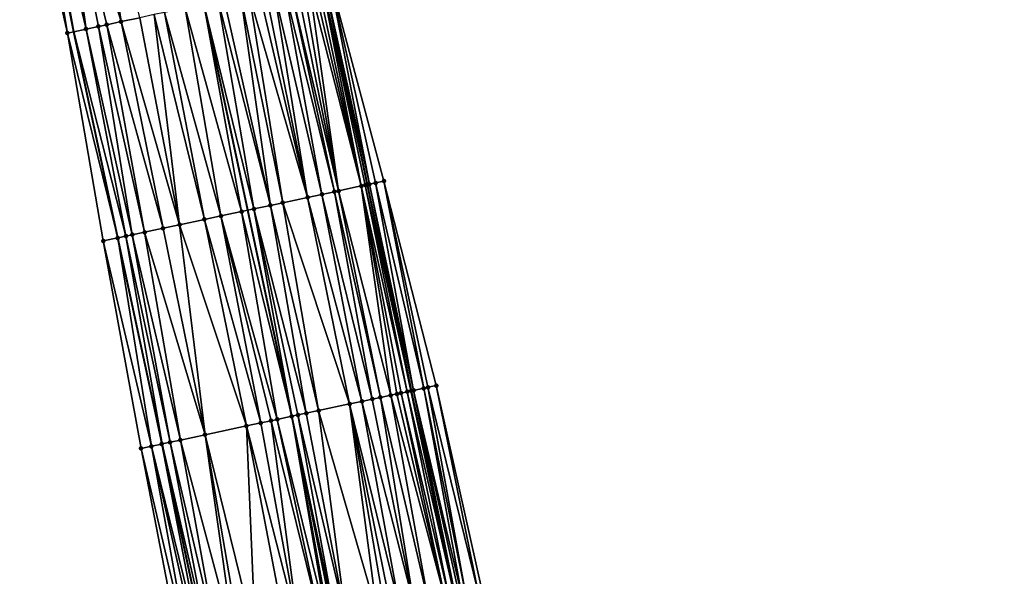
# Model space of a CAD drawing. Header units: feet. Extents: x 2004186 to 2014793, y 836912 to 864902.
# Tile 855 of 974: x 2004302 to 2004395, y 859756 to 859809. Entities that reach past the tile are written whole.
import ezdxf

# ---------------------------------------------------------------- set-up
doc = ezdxf.new("R2010")
doc.units = ezdxf.units.FT
doc.header["$LTSCALE"] = 100
doc.header["$MEASUREMENT"] = 0
for name, color, linetype, lineweight in [('EP_Travel Lane', 5, 'Continuous', 40), ('GPL_Skip Line', 2, 'Continuous', 40), ('Road Shots', 4, 'Continuous', 200), ('Road X-Section', 30, 'Continuous', 13)]:
    doc.layers.add(name, color=color, linetype=linetype, lineweight=lineweight)
doc.layers.add('I-77 SB_MM21-27-Surface-Border', color=7, linetype='Continuous')
doc.layers.add('I-77 SB_MM21-27-Surface-TIN', color=7, linetype='Continuous')

msp = doc.modelspace()

# ---------------------------------------------------------------- linework, layer by layer
at = {"layer": 'EP_Travel Lane'}
for points in [[(2004370.609287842, 859534.8401282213, 444.7023760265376), (2004365.586536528, 859554.198280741, 444.5180011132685), (2004360.538805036, 859573.7439302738, 444.3311443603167), (2004355.833348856, 859593.1816464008, 444.1446827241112), (2004351.127920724, 859612.6192466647, 443.9445826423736), (2004346.422477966, 859632.0569073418, 443.7515947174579), (2004341.677288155, 859651.6960678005, 443.6225728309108), (2004337.259155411, 859671.2012595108, 443.4504343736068), (2004332.840938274, 859690.7068237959, 443.3382586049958), (2004328.422724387, 859710.2123737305, 443.2237694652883), (2004324.004485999, 859729.7180318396, 443.1266894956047), (2004319.777487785, 859749.4203720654, 443.0340819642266), (2004315.594744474, 859768.9780298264, 442.9813244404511), (2004311.411994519, 859788.5357186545, 442.939242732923), (2004307.229234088, 859808.0934564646, 442.913986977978), (2004303.292697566, 859827.8972371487, 442.8676205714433)], [(2004394.028624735, 859540.9054419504, 443.790683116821), (2004389.021615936, 859560.2676880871, 443.6073706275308), (2004384.070726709, 859579.4665807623, 443.4164392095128), (2004379.31729616, 859598.892573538, 443.2255498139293), (2004374.563869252, 859618.3185514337, 443.0329078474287), (2004369.810325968, 859637.7450049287, 442.8962824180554), (2004365.101397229, 859656.9891307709, 442.7436499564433), (2004360.68665407, 859676.4951292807, 442.5776442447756), (2004356.274739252, 859696.0019191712, 442.4348379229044), (2004351.862804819, 859715.5087957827, 442.3059902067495), (2004347.450813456, 859735.015924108, 442.2176463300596), (2004343.332873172, 859754.4461153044, 442.1139658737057), (2004339.193966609, 859774.0130832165, 442.0454453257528), (2004335.055049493, 859793.5801010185, 441.9940504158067), (2004330.916120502, 859813.1471749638, 441.9619321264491)]]:
    msp.add_polyline3d(points, dxfattribs=at)
at = {"layer": 'GPL_Skip Line'}
msp.add_polyline3d([(2004382.848236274, 859538.0100961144, 444.2493343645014), (2004377.827073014, 859557.3686604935, 444.0649682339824), (2004372.82335508, 859576.7315324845, 443.871748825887), (2004368.091136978, 859596.1627890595, 443.6917296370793), (2004363.358942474, 859615.5939487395, 443.5003008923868), (2004358.626712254, 859635.0252550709, 443.3261405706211), (2004353.897575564, 859654.4575542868, 443.1810978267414), (2004349.484975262, 859673.9640739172, 443.0206597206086), (2004345.072343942, 859693.4707306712, 442.8822871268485), (2004340.659691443, 859712.9774810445, 442.7589795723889), (2004336.246989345, 859732.4844506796, 442.670955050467), (2004332.061993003, 859752.0414324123, 442.5726019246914), (2004327.8865465, 859771.6006229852, 442.5116710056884), (2004323.711088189, 859791.1598688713, 442.4697393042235), (2004319.535634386, 859810.7190936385, 442.4205535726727)], dxfattribs=at)
at = {"layer": 'I-77 SB_MM21-27-Surface-Border', "color": 3, "linetype": 'ByBlock', "lineweight": -2}
for points in [[(2004369.101899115, 859534.4494449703, 444.7322139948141), (2004364.467934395, 859553.9083950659, 444.5433729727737), (2004358.636941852, 859573.2810689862, 444.3657827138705), (2004353.51608965, 859592.6176496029, 444.1824932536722), (2004348.395236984, 859611.9542321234, 443.9994279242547), (2004343.468707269, 859631.338128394, 443.8151451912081), (2004338.681330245, 859651.0186753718, 443.6727696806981), (2004334.268678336, 859670.5254231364, 443.549039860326), (2004329.856021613, 859690.032192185, 443.4287412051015), (2004325.443353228, 859709.5390127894, 443.3167337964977), (2004321.225735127, 859729.0900532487, 443.2196111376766), (2004317.392204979, 859748.9113650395, 443.0988366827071), (2004313.607937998, 859768.55409352, 443.0477210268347), (2004310.019273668, 859788.2385305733, 442.9807805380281), (2004306.626188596, 859807.9647857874, 442.9356518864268), (2004302.095008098, 859827.6606911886, 442.9110677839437)], [(2004331.467112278, 859813.264646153, 441.9116234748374), (2004336.620596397, 859793.9138843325, 441.8542101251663), (2004341.578468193, 859774.5214592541, 441.8281914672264), (2004345.949507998, 859755.0040210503, 441.8883311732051), (2004350.293128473, 859735.6571461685, 441.9509017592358), (2004354.90093184, 859716.1941710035, 442.0175414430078), (2004359.508648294, 859696.7315800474, 442.1460058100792), (2004363.726179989, 859677.1809215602, 442.3045980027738), (2004368.13875957, 859657.6744935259, 442.4797731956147), (2004372.813527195, 859638.4740690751, 442.6378784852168), (2004377.5458314, 859619.0424589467, 442.7762663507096), (2004381.889354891, 859599.5167748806, 442.9822726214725), (2004385.455370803, 859579.8027218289, 443.2974816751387), (2004390.605744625, 859560.6770719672, 443.4571800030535), (2004395.4332121, 859541.2686868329, 443.6834630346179)]]:
    msp.add_polyline3d(points, dxfattribs=at)
at = {"layer": 'I-77 SB_MM21-27-Surface-TIN', "color": 128, "linetype": 'ByBlock', "lineweight": -2}
for points in [[(2004308.766142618, 859828.9782511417, 442.6741168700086), (2004305.626785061, 859828.3582236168, 442.7836929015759), (2004311.711722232, 859809.0498424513, 442.7417673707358)], [(2004308.766142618, 859828.9782511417, 442.6741168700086), (2004311.711722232, 859809.0498424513, 442.7417673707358), (2004313.472102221, 859809.4254251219, 442.6698905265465)], [(2004302.095008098, 859827.6606911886, 442.9110677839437), (2004306.626188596, 859807.9647857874, 442.9356518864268), (2004303.292697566, 859827.8972371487, 442.8676205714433)], [(2004303.664686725, 859827.9707057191, 442.8541263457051), (2004303.292697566, 859827.8972371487, 442.8676205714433), (2004307.229234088, 859808.0934564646, 442.913986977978)], [(2004306.626188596, 859807.9647857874, 442.9356518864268), (2004307.229234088, 859808.0934564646, 442.913986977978), (2004303.292697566, 859827.8972371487, 442.8676205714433)], [(2004305.626785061, 859828.3582236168, 442.7836929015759), (2004303.664686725, 859827.9707057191, 442.8541263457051), (2004308.386563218, 859808.3403935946, 442.8724089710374)], [(2004303.664686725, 859827.9707057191, 442.8541263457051), (2004307.229234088, 859808.0934564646, 442.913986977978), (2004308.386563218, 859808.3403935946, 442.8724089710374)], [(2004305.626785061, 859828.3582236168, 442.7836929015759), (2004310.342543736, 859808.7576947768, 442.788116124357), (2004311.711722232, 859809.0498424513, 442.7417673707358)], [(2004305.626785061, 859828.3582236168, 442.7836929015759), (2004309.560151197, 859808.5907758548, 442.8223659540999), (2004310.342543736, 859808.7576947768, 442.788116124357)], [(2004305.626785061, 859828.3582236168, 442.7836929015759), (2004308.386563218, 859808.3403935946, 442.8724089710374), (2004309.560151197, 859808.5907758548, 442.8223659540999)], [(2004329.902292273, 859812.9309719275, 442.036323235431), (2004329.511095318, 859812.8475156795, 442.054551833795), (2004334.46896505, 859793.4551002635, 442.0318519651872)], [(2004330.293492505, 859813.0144128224, 442.0128212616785), (2004329.902292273, 859812.9309719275, 442.036323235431), (2004334.46896505, 859793.4551002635, 442.0318519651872)], [(2004330.684696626, 859813.0978355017, 441.9830624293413), (2004330.293492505, 859813.0144128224, 442.0128212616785), (2004334.46896505, 859793.4551002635, 442.0318519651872)], [(2004330.684696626, 859813.0978355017, 441.9830624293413), (2004335.055049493, 859793.5801010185, 441.9940504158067), (2004330.916120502, 859813.1471749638, 441.9619321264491)], [(2004330.684696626, 859813.0978355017, 441.9830624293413), (2004334.860165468, 859793.5385402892, 442.0080513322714), (2004335.055049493, 859793.5801010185, 441.9940504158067)], [(2004330.684696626, 859813.0978355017, 441.9830624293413), (2004334.46896505, 859793.4551002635, 442.0318519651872), (2004334.860165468, 859793.5385402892, 442.0080513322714)], [(2004331.467112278, 859813.264646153, 441.9116234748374), (2004330.916120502, 859813.1471749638, 441.9619321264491), (2004335.251368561, 859793.6219677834, 441.9799464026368)], [(2004335.251368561, 859793.6219677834, 441.9799464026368), (2004330.916120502, 859813.1471749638, 441.9619321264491), (2004335.055049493, 859793.5801010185, 441.9940504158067)], [(2004331.467112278, 859813.264646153, 441.9116234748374), (2004335.838178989, 859793.747081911, 441.9284758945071), (2004336.620596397, 859793.9138843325, 441.8542101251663)], [(2004331.467112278, 859813.264646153, 441.9116234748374), (2004335.251368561, 859793.6219677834, 441.9799464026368), (2004335.838178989, 859793.747081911, 441.9284758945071)], [(2004325.403551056, 859811.9711137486, 442.2077125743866), (2004324.816759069, 859811.8459132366, 442.2295115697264), (2004329.383420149, 859792.3700963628, 442.243859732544)], [(2004326.185945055, 859812.138025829, 442.1711127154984), (2004325.403551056, 859811.9711137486, 442.2077125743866), (2004329.383420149, 859792.3700963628, 442.243859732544)], [(2004327.163938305, 859812.3466624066, 442.1241529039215), (2004326.185945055, 859812.138025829, 442.1711127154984), (2004330.752602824, 859792.6622244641, 442.1907879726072)], [(2004326.185945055, 859812.138025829, 442.1711127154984), (2004329.383420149, 859792.3700963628, 442.243859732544), (2004330.752602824, 859792.6622244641, 442.1907879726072)], [(2004327.750730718, 859812.471860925, 442.1016691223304), (2004327.163938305, 859812.3466624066, 442.1241529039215), (2004331.926181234, 859792.9126515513, 442.1561422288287)], [(2004327.163938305, 859812.3466624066, 442.1241529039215), (2004330.752602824, 859792.6622244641, 442.1907879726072), (2004331.926181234, 859792.9126515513, 442.1561422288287)], [(2004328.33751898, 859812.5970788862, 442.0858636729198), (2004327.750730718, 859812.471860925, 442.1016691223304), (2004332.317376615, 859792.9961151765, 442.1404476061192)], [(2004327.750730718, 859812.471860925, 442.1016691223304), (2004331.926181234, 859792.9126515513, 442.1561422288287), (2004332.317376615, 859792.9961151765, 442.1404476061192)], [(2004328.924304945, 859812.7223076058, 442.073753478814), (2004328.33751898, 859812.5970788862, 442.0858636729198), (2004332.317376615, 859792.9961151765, 442.1404476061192)], [(2004329.511095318, 859812.8475156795, 442.054551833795), (2004328.924304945, 859812.7223076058, 442.073753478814), (2004332.317376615, 859792.9961151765, 442.1404476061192)], [(2004329.511095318, 859812.8475156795, 442.054551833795), (2004332.317376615, 859792.9961151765, 442.1404476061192), (2004334.46896505, 859793.4551002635, 442.0318519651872)], [(2004320.904812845, 859811.0112414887, 442.37426524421), (2004319.535634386, 859810.7190936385, 442.4205535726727), (2004324.29788152, 859791.2850630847, 442.4457768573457)], [(2004321.491603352, 859811.1364489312, 442.3548467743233), (2004320.904812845, 859811.0112414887, 442.37426524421), (2004325.862667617, 859791.6188961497, 442.3756356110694)], [(2004320.904812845, 859811.0112414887, 442.37426524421), (2004324.29788152, 859791.2850630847, 442.4457768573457), (2004325.862667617, 859791.6188961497, 442.3756356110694)], [(2004323.056390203, 859811.470278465, 442.2834926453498), (2004321.491603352, 859811.1364489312, 442.3548467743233), (2004325.862667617, 859791.6188961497, 442.3756356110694)], [(2004323.838778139, 859811.6372189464, 442.2566480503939), (2004323.056390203, 859811.470278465, 442.2834926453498), (2004327.036252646, 859791.8692922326, 442.3303404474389)], [(2004323.056390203, 859811.470278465, 442.2834926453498), (2004325.862667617, 859791.6188961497, 442.3756356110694), (2004327.036252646, 859791.8692922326, 442.3303404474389)], [(2004324.816759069, 859811.8459132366, 442.2295115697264), (2004323.838778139, 859811.6372189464, 442.2566480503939), (2004329.383420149, 859792.3700963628, 442.243859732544)], [(2004323.838778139, 859811.6372189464, 442.2566480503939), (2004327.036252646, 859791.8692922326, 442.3303404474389), (2004329.383420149, 859792.3700963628, 442.243859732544)], [(2004317.775254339, 859810.343511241, 442.4925243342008), (2004315.819279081, 859809.9261854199, 442.5683540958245), (2004321.16832365, 859790.6173298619, 442.5630140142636)], [(2004317.775254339, 859810.343511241, 442.4925243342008), (2004323.124294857, 859791.0346746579, 442.4937017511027), (2004319.535634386, 859810.7190936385, 442.4205535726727)], [(2004317.775254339, 859810.343511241, 442.4925243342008), (2004321.16832365, 859790.6173298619, 442.5630140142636), (2004323.124294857, 859791.0346746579, 442.4937017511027)], [(2004323.124294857, 859791.0346746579, 442.4937017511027), (2004323.711088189, 859791.1598688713, 442.4697393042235), (2004319.535634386, 859810.7190936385, 442.4205535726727)], [(2004324.29788152, 859791.2850630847, 442.4457768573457), (2004319.535634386, 859810.7190936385, 442.4205535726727), (2004323.711088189, 859791.1598688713, 442.4697393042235)], [(2004313.472102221, 859809.4254251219, 442.6698905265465), (2004311.711722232, 859809.0498424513, 442.7417673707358), (2004317.256374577, 859789.7826714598, 442.7123517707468)], [(2004314.841288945, 859809.7175342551, 442.6103035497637), (2004313.472102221, 859809.4254251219, 442.6698905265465), (2004317.256374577, 859789.7826714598, 442.7123517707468)], [(2004315.819279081, 859809.9261854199, 442.5683540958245), (2004314.841288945, 859809.7175342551, 442.6103035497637), (2004319.60354399, 859790.2834666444, 442.6227982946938)], [(2004314.841288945, 859809.7175342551, 442.6103035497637), (2004317.256374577, 859789.7826714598, 442.7123517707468), (2004319.60354399, 859790.2834666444, 442.6227982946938)], [(2004315.819279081, 859809.9261854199, 442.5683540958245), (2004319.60354399, 859790.2834666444, 442.6227982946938), (2004321.16832365, 859790.6173298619, 442.5630140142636)], [(2004308.386563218, 859808.3403935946, 442.8724089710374), (2004307.229234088, 859808.0934564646, 442.913986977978), (2004312.170831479, 859788.6976591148, 442.9214590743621)], [(2004309.560151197, 859808.5907758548, 442.8223659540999), (2004308.386563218, 859808.3403935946, 442.8724089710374), (2004312.757623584, 859788.8228590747, 442.899470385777)], [(2004308.386563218, 859808.3403935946, 442.8724089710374), (2004312.170831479, 859788.6976591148, 442.9214590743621), (2004312.757623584, 859788.8228590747, 442.899470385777)], [(2004310.342543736, 859808.7576947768, 442.788116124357), (2004309.560151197, 859808.5907758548, 442.8223659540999), (2004313.931211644, 859789.0732409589, 442.8492982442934)], [(2004309.560151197, 859808.5907758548, 442.8223659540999), (2004312.757623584, 859788.8228590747, 442.899470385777), (2004313.931211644, 859789.0732409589, 442.8492982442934)], [(2004311.711722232, 859809.0498424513, 442.7417673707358), (2004310.342543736, 859808.7576947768, 442.788116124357), (2004315.691589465, 859789.4488337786, 442.7809073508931)], [(2004310.342543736, 859808.7576947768, 442.788116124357), (2004313.931211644, 859789.0732409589, 442.8492982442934), (2004315.691589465, 859789.4488337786, 442.7809073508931)], [(2004311.711722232, 859809.0498424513, 442.7417673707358), (2004315.691589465, 859789.4488337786, 442.7809073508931), (2004317.256374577, 859789.7826714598, 442.7123517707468)], [(2004306.626188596, 859807.9647857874, 442.9356518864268), (2004311.388448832, 859788.5306938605, 442.9397945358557), (2004307.229234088, 859808.0934564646, 442.913986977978)], [(2004306.626188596, 859807.9647857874, 442.9356518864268), (2004310.019273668, 859788.2385305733, 442.9807805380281), (2004311.388448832, 859788.5306938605, 442.9397945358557)], [(2004311.388448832, 859788.5306938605, 442.9397945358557), (2004311.411994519, 859788.5357186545, 442.939242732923), (2004307.229234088, 859808.0934564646, 442.913986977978)], [(2004312.170831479, 859788.6976591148, 442.9214590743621), (2004307.229234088, 859808.0934564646, 442.913986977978), (2004311.411994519, 859788.5357186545, 442.939242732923)], [(2004334.46896505, 859793.4551002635, 442.0318519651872), (2004332.317376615, 859792.9961151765, 442.1404476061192), (2004337.275226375, 859773.6037933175, 442.1498830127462)], [(2004334.860165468, 859793.5385402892, 442.0080513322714), (2004334.46896505, 859793.4551002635, 442.0318519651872), (2004338.840017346, 859773.9376035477, 442.0718984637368)], [(2004334.46896505, 859793.4551002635, 442.0318519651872), (2004338.253215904, 859773.8124473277, 442.1089109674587), (2004338.840017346, 859773.9376035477, 442.0718984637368)], [(2004334.46896505, 859793.4551002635, 442.0318519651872), (2004337.862018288, 859773.728994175, 442.1282027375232), (2004338.253215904, 859773.8124473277, 442.1089109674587)], [(2004334.46896505, 859793.4551002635, 442.0318519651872), (2004337.275226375, 859773.6037933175, 442.1498830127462), (2004337.862018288, 859773.728994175, 442.1282027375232)], [(2004334.860165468, 859793.5385402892, 442.0080513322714), (2004339.193966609, 859774.0130832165, 442.0454453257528), (2004335.055049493, 859793.5801010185, 441.9940504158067)], [(2004334.860165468, 859793.5385402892, 442.0080513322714), (2004338.840017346, 859773.9376035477, 442.0718984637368), (2004339.193966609, 859774.0130832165, 442.0454453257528)], [(2004335.251368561, 859793.6219677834, 441.9799464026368), (2004335.055049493, 859793.5801010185, 441.9940504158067), (2004339.231221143, 859774.0210277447, 442.0426610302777)], [(2004339.231221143, 859774.0210277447, 442.0426610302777), (2004335.055049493, 859793.5801010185, 441.9940504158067), (2004339.193966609, 859774.0130832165, 442.0454453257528)], [(2004335.838178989, 859793.747081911, 441.9284758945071), (2004335.251368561, 859793.6219677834, 441.9799464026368), (2004339.426824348, 859774.0627337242, 442.0259404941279)], [(2004335.251368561, 859793.6219677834, 441.9799464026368), (2004339.231221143, 859774.0210277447, 442.0426610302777), (2004339.426824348, 859774.0627337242, 442.0259404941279)], [(2004335.838178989, 859793.747081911, 441.9284758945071), (2004340.404849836, 859774.2712192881, 441.9271100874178), (2004336.620596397, 859793.9138843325, 441.8542101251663)], [(2004335.838178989, 859793.747081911, 441.9284758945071), (2004339.426824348, 859774.0627337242, 442.0259404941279), (2004340.404849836, 859774.2712192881, 441.9271100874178)], [(2004336.620596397, 859793.9138843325, 441.8542101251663), (2004340.796056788, 859774.3546287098, 441.8927975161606), (2004341.578468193, 859774.5214592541, 441.8281914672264)], [(2004336.620596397, 859793.9138843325, 441.8542101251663), (2004340.404849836, 859774.2712192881, 441.9271100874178), (2004340.796056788, 859774.3546287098, 441.8927975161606)], [(2004329.383420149, 859792.3700963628, 442.243859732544), (2004327.036252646, 859791.8692922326, 442.3303404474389), (2004333.363280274, 859772.769120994, 442.2944389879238)], [(2004330.752602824, 859792.6622244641, 442.1907879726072), (2004329.383420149, 859792.3700963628, 442.243859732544), (2004334.536863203, 859773.0195269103, 442.252521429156)], [(2004329.383420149, 859792.3700963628, 442.243859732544), (2004333.363280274, 859772.769120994, 442.2944389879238), (2004334.536863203, 859773.0195269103, 442.252521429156)], [(2004331.926181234, 859792.9126515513, 442.1561422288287), (2004330.752602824, 859792.6622244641, 442.1907879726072), (2004335.514851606, 859773.2281861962, 442.2133615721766)], [(2004330.752602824, 859792.6622244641, 442.1907879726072), (2004334.536863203, 859773.0195269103, 442.252521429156), (2004335.514851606, 859773.2281861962, 442.2133615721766)], [(2004332.317376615, 859792.9961151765, 442.1404476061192), (2004331.926181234, 859792.9126515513, 442.1561422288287), (2004336.297239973, 859773.3951246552, 442.1858223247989)], [(2004331.926181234, 859792.9126515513, 442.1561422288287), (2004335.514851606, 859773.2281861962, 442.2133615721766), (2004336.297239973, 859773.3951246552, 442.1858223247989)], [(2004332.317376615, 859792.9961151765, 442.1404476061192), (2004336.297239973, 859773.3951246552, 442.1858223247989), (2004337.275226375, 859773.6037933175, 442.1498830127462)], [(2004325.862667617, 859791.6188961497, 442.3756356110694), (2004324.29788152, 859791.2850630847, 442.4457768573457), (2004329.25572943, 859771.8927498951, 442.4581900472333)], [(2004327.036252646, 859791.8692922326, 442.3303404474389), (2004325.862667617, 859791.6188961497, 442.3756356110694), (2004330.42931347, 859772.1431506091, 442.4144855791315)], [(2004325.862667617, 859791.6188961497, 442.3756356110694), (2004329.25572943, 859771.8927498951, 442.4581900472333), (2004330.42931347, 859772.1431506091, 442.4144855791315)], [(2004327.036252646, 859791.8692922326, 442.3303404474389), (2004330.42931347, 859772.1431506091, 442.4144855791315), (2004333.363280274, 859772.769120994, 442.2944389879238)], [(2004321.16832365, 859790.6173298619, 442.5630140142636), (2004319.60354399, 859790.2834666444, 442.6227982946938), (2004324.952589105, 859770.9746085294, 442.6165799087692)], [(2004323.124294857, 859791.0346746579, 442.4937017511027), (2004321.16832365, 859790.6173298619, 442.5630140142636), (2004326.51737296, 859771.3084520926, 442.5500446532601)], [(2004321.16832365, 859790.6173298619, 442.5630140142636), (2004325.930580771, 859771.1832525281, 442.5721691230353), (2004326.51737296, 859771.3084520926, 442.5500446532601)], [(2004321.16832365, 859790.6173298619, 442.5630140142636), (2004324.952589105, 859770.9746085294, 442.6165799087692), (2004325.930580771, 859771.1832525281, 442.5721691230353)], [(2004323.124294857, 859791.0346746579, 442.4937017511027), (2004327.8865465, 859771.6006229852, 442.5116710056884), (2004323.711088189, 859791.1598688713, 442.4697393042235)], [(2004323.124294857, 859791.0346746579, 442.4937017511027), (2004326.51737296, 859771.3084520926, 442.5500446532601), (2004327.8865465, 859771.6006229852, 442.5116710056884)], [(2004324.29788152, 859791.2850630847, 442.4457768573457), (2004323.711088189, 859791.1598688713, 442.4697393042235), (2004327.8865465, 859771.6006229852, 442.5116710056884)], [(2004324.29788152, 859791.2850630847, 442.4457768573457), (2004327.8865465, 859771.6006229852, 442.5116710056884), (2004328.473339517, 859771.7258186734, 442.488215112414)], [(2004324.29788152, 859791.2850630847, 442.4457768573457), (2004328.473339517, 859771.7258186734, 442.488215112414), (2004329.25572943, 859771.8927498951, 442.4581900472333)], [(2004317.256374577, 859789.7826714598, 442.7123517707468), (2004315.691589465, 859789.4488337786, 442.7809073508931), (2004319.671451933, 859769.8478474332, 442.8277163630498)], [(2004319.60354399, 859790.2834666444, 442.6227982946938), (2004317.256374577, 859789.7826714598, 442.7123517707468), (2004323.583406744, 859770.6824789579, 442.6691467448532)], [(2004317.256374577, 859789.7826714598, 442.7123517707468), (2004319.671451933, 859769.8478474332, 442.8277163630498), (2004323.583406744, 859770.6824789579, 442.6691467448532)], [(2004319.60354399, 859790.2834666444, 442.6227982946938), (2004323.583406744, 859770.6824789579, 442.6691467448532), (2004324.952589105, 859770.9746085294, 442.6165799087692)], [(2004312.170831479, 859788.6976591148, 442.9214590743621), (2004311.411994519, 859788.5357186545, 442.939242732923), (2004315.594744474, 859768.9780298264, 442.9813244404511)], [(2004312.757623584, 859788.8228590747, 442.899470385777), (2004312.170831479, 859788.6976591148, 442.9214590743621), (2004316.346291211, 859769.1384065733, 442.9611047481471)], [(2004312.170831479, 859788.6976591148, 442.9214590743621), (2004315.594744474, 859768.9780298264, 442.9813244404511), (2004316.346291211, 859769.1384065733, 442.9611047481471)], [(2004313.931211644, 859789.0732409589, 442.8492982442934), (2004312.757623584, 859788.8228590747, 442.899470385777), (2004317.324278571, 859769.347070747, 442.9236237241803)], [(2004312.757623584, 859788.8228590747, 442.899470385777), (2004316.346291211, 859769.1384065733, 442.9611047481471), (2004317.324278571, 859769.347070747, 442.9236237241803)], [(2004315.691589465, 859789.4488337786, 442.7809073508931), (2004313.931211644, 859789.0732409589, 442.8492982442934), (2004319.671451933, 859769.8478474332, 442.8277163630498)], [(2004313.931211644, 859789.0732409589, 442.8492982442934), (2004317.324278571, 859769.347070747, 442.9236237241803), (2004319.671451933, 859769.8478474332, 442.8277163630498)], [(2004311.388448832, 859788.5306938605, 442.9397945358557), (2004310.019273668, 859788.2385305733, 442.9807805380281), (2004314.585918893, 859768.762787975, 443.0206410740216)], [(2004310.019273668, 859788.2385305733, 442.9807805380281), (2004313.607937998, 859768.55409352, 443.0477210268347), (2004314.585918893, 859768.762787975, 443.0206410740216)], [(2004311.388448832, 859788.5306938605, 442.9397945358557), (2004315.563906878, 859768.97144922, 442.9821540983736), (2004311.411994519, 859788.5357186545, 442.939242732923)], [(2004311.388448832, 859788.5306938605, 442.9397945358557), (2004314.585918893, 859768.762787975, 443.0206410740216), (2004315.563906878, 859768.97144922, 442.9821540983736)], [(2004315.563906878, 859768.97144922, 442.9821540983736), (2004315.594744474, 859768.9780298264, 442.9813244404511), (2004311.411994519, 859788.5357186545, 442.939242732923)], [(2004337.862018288, 859773.728994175, 442.1282027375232), (2004337.275226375, 859773.6037933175, 442.1498830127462), (2004342.428663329, 859754.253252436, 442.1683549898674)], [(2004338.253215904, 859773.8124473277, 442.1089109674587), (2004337.862018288, 859773.728994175, 442.1282027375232), (2004342.428663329, 859754.253252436, 442.1683549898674)], [(2004338.840017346, 859773.9376035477, 442.0718984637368), (2004338.253215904, 859773.8124473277, 442.1089109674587), (2004342.819862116, 859754.3367000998, 442.1471777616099)], [(2004338.253215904, 859773.8124473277, 442.1089109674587), (2004342.428663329, 859754.253252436, 442.1683549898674), (2004342.819862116, 859754.3367000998, 442.1471777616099)], [(2004338.840017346, 859773.9376035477, 442.0718984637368), (2004343.332873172, 859754.4461153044, 442.1139658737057), (2004339.193966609, 859774.0130832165, 442.0454453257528)], [(2004338.840017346, 859773.9376035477, 442.0718984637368), (2004342.819862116, 859754.3367000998, 442.1471777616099), (2004343.332873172, 859754.4461153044, 442.1139658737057)], [(2004339.231221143, 859774.0210277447, 442.0426610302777), (2004339.193966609, 859774.0130832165, 442.0454453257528), (2004343.406664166, 859754.4618534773, 442.1091887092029)], [(2004343.406664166, 859754.4618534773, 442.1091887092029), (2004339.193966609, 859774.0130832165, 442.0454453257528), (2004343.332873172, 859754.4461153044, 442.1139658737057)], [(2004339.426824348, 859774.0627337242, 442.0259404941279), (2004339.231221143, 859774.0210277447, 442.0426610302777), (2004343.406664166, 859754.4618534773, 442.1091887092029)], [(2004340.404849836, 859774.2712192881, 441.9271100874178), (2004339.426824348, 859774.0627337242, 442.0259404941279), (2004343.993465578, 859754.5870098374, 442.0722240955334)], [(2004339.426824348, 859774.0627337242, 442.0259404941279), (2004343.797864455, 859754.545294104, 442.0855944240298), (2004343.993465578, 859754.5870098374, 442.0722240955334)], [(2004339.426824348, 859774.0627337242, 442.0259404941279), (2004343.406664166, 859754.4618534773, 442.1091887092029), (2004343.797864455, 859754.545294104, 442.0855944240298)], [(2004340.796056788, 859774.3546287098, 441.8927975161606), (2004340.404849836, 859774.2712192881, 441.9271100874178), (2004344.384671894, 859754.6704222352, 442.0389335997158)], [(2004340.404849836, 859774.2712192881, 441.9271100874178), (2004343.993465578, 859754.5870098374, 442.0722240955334), (2004344.384671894, 859754.6704222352, 442.0389335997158)], [(2004340.796056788, 859774.3546287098, 441.8927975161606), (2004345.558296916, 859754.9206309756, 441.929289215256), (2004341.578468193, 859774.5214592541, 441.8281914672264)], [(2004340.796056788, 859774.3546287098, 441.8927975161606), (2004344.384671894, 859754.6704222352, 442.0389335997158), (2004345.558296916, 859754.9206309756, 441.929289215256)], [(2004341.578468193, 859774.5214592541, 441.8281914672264), (2004345.558296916, 859754.9206309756, 441.929289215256), (2004345.949507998, 859755.0040210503, 441.8883311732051)], [(2004333.363280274, 859772.769120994, 442.2944389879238), (2004330.42931347, 859772.1431506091, 442.4144855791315), (2004335.973943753, 859752.8760829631, 442.4205659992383)], [(2004334.536863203, 859773.0195269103, 442.252521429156), (2004333.363280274, 859772.769120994, 442.2944389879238), (2004338.125512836, 859753.3351587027, 442.3431071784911)], [(2004333.363280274, 859772.769120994, 442.2944389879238), (2004337.343126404, 859753.1682111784, 442.3675329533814), (2004338.125512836, 859753.3351587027, 442.3431071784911)], [(2004333.363280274, 859772.769120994, 442.2944389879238), (2004336.756331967, 859753.0430221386, 442.3932726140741), (2004337.343126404, 859753.1682111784, 442.3675329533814)], [(2004333.363280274, 859772.769120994, 442.2944389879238), (2004335.973943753, 859752.8760829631, 442.4205659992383), (2004336.756331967, 859753.0430221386, 442.3932726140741)], [(2004335.514851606, 859773.2281861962, 442.2133615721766), (2004334.536863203, 859773.0195269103, 442.252521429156), (2004339.494693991, 859753.6272939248, 442.2924808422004)], [(2004334.536863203, 859773.0195269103, 442.252521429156), (2004338.125512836, 859753.3351587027, 442.3431071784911), (2004339.494693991, 859753.6272939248, 442.2924808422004)], [(2004336.297239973, 859773.3951246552, 442.1858223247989), (2004335.514851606, 859773.2281861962, 442.2133615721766), (2004339.494693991, 859753.6272939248, 442.2924808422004)], [(2004337.275226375, 859773.6037933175, 442.1498830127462), (2004336.297239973, 859773.3951246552, 442.1858223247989), (2004340.863878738, 859753.9194123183, 442.2360741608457)], [(2004336.297239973, 859773.3951246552, 442.1858223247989), (2004339.494693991, 859753.6272939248, 442.2924808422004), (2004340.863878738, 859753.9194123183, 442.2360741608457)], [(2004337.275226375, 859773.6037933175, 442.1498830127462), (2004340.863878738, 859753.9194123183, 442.2360741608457), (2004342.428663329, 859754.253252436, 442.1683549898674)], [(2004329.25572943, 859771.8927498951, 442.4581900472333), (2004328.473339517, 859771.7258186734, 442.488215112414), (2004333.039978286, 859752.2501063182, 442.5384632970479)], [(2004330.42931347, 859772.1431506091, 442.4144855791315), (2004329.25572943, 859771.8927498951, 442.4581900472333), (2004333.039978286, 859752.2501063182, 442.5384632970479)], [(2004330.42931347, 859772.1431506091, 442.4144855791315), (2004333.039978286, 859752.2501063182, 442.5384632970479), (2004335.973943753, 859752.8760829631, 442.4205659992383)], [(2004324.952589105, 859770.9746085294, 442.6165799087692), (2004323.583406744, 859770.6824789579, 442.6691467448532), (2004328.541239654, 859751.2902360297, 442.705694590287)], [(2004325.930580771, 859771.1832525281, 442.5721691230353), (2004324.952589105, 859770.9746085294, 442.6165799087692), (2004328.541239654, 859751.2902360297, 442.705694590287)], [(2004326.51737296, 859771.3084520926, 442.5500446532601), (2004325.930580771, 859771.1832525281, 442.5721691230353), (2004330.692813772, 859751.7492881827, 442.6201342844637)], [(2004325.930580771, 859771.1832525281, 442.5721691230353), (2004328.541239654, 859751.2902360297, 442.705694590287), (2004330.692813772, 859751.7492881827, 442.6201342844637)], [(2004326.51737296, 859771.3084520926, 442.5500446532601), (2004331.279609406, 859751.8744716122, 442.5924675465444), (2004327.8865465, 859771.6006229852, 442.5116710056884)], [(2004326.51737296, 859771.3084520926, 442.5500446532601), (2004330.692813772, 859751.7492881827, 442.6201342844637), (2004331.279609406, 859751.8744716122, 442.5924675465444)], [(2004328.473339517, 859771.7258186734, 442.488215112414), (2004327.8865465, 859771.6006229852, 442.5116710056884), (2004332.061993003, 859752.0414324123, 442.5726019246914)], [(2004331.866395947, 859751.9996976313, 442.5794296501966), (2004332.061993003, 859752.0414324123, 442.5726019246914), (2004327.8865465, 859771.6006229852, 442.5116710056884)], [(2004331.866395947, 859751.9996976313, 442.5794296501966), (2004327.8865465, 859771.6006229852, 442.5116710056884), (2004331.475205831, 859751.916209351, 442.5866557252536)], [(2004331.475205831, 859751.916209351, 442.5866557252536), (2004327.8865465, 859771.6006229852, 442.5116710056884), (2004331.279609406, 859751.8744716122, 442.5924675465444)], [(2004328.473339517, 859771.7258186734, 442.488215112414), (2004332.061993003, 859752.0414324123, 442.5726019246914), (2004333.039978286, 859752.2501063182, 442.5384632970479)], [(2004323.583406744, 859770.6824789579, 442.6691467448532), (2004319.671451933, 859769.8478474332, 442.8277163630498), (2004324.433690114, 859750.4138588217, 442.8673486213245)], [(2004323.583406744, 859770.6824789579, 442.6691467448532), (2004327.367652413, 859751.0398503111, 442.7545501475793), (2004328.541239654, 859751.2902360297, 442.705694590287)], [(2004323.583406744, 859770.6824789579, 442.6691467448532), (2004324.433690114, 859750.4138588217, 442.8673486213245), (2004327.367652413, 859751.0398503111, 442.7545501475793)], [(2004316.346291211, 859769.1384065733, 442.9611047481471), (2004315.594744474, 859768.9780298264, 442.9813244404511), (2004320.130548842, 859749.4957218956, 443.0272649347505)], [(2004317.324278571, 859769.347070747, 442.9236237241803), (2004316.346291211, 859769.1384065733, 442.9611047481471), (2004320.912935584, 859749.6626679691, 443.0023409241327)], [(2004316.346291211, 859769.1384065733, 442.9611047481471), (2004320.130548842, 859749.4957218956, 443.0272649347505), (2004320.912935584, 859749.6626679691, 443.0023409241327)], [(2004319.671451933, 859769.8478474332, 442.8277163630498), (2004317.324278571, 859769.347070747, 442.9236237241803), (2004322.477719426, 859749.9965115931, 442.9358260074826)], [(2004317.324278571, 859769.347070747, 442.9236237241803), (2004320.912935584, 859749.6626679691, 443.0023409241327), (2004322.477719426, 859749.9965115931, 442.9358260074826)], [(2004319.671451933, 859769.8478474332, 442.8277163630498), (2004323.064510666, 859750.1217156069, 442.9152296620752), (2004324.433690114, 859750.4138588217, 442.8673486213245)], [(2004319.671451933, 859769.8478474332, 442.8277163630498), (2004322.477719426, 859749.9965115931, 442.9358260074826), (2004323.064510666, 859750.1217156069, 442.9152296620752)], [(2004314.585918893, 859768.762787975, 443.0206410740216), (2004313.607937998, 859768.55409352, 443.0477210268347), (2004318.174590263, 859749.0783179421, 443.0762582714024)], [(2004313.607937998, 859768.55409352, 443.0477210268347), (2004317.392204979, 859748.9113650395, 443.0988366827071), (2004318.174590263, 859749.0783179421, 443.0762582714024)], [(2004315.563906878, 859768.97144922, 442.9821540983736), (2004314.585918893, 859768.762787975, 443.0206410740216), (2004319.348166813, 859749.3287537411, 443.0446045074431)], [(2004314.585918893, 859768.762787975, 443.0206410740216), (2004318.956971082, 859749.2452917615, 443.0608644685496), (2004319.348166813, 859749.3287537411, 443.0446045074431)], [(2004314.585918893, 859768.762787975, 443.0206410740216), (2004318.174590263, 859749.0783179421, 443.0762582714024), (2004318.956971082, 859749.2452917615, 443.0608644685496)], [(2004315.563906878, 859768.97144922, 442.9821540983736), (2004319.739358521, 859749.4122345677, 443.0348181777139), (2004315.594744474, 859768.9780298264, 442.9813244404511)], [(2004315.563906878, 859768.97144922, 442.9821540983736), (2004319.348166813, 859749.3287537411, 443.0446045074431), (2004319.739358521, 859749.4122345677, 443.0348181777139)], [(2004319.739358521, 859749.4122345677, 443.0348181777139), (2004319.777487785, 859749.4203720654, 443.0340819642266), (2004315.594744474, 859768.9780298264, 442.9813244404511)], [(2004320.130548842, 859749.4957218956, 443.0272649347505), (2004315.594744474, 859768.9780298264, 442.9813244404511), (2004319.777487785, 859749.4203720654, 443.0340819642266)]]:
    msp.add_3dface(points, dxfattribs=at)
at = {"layer": 'Road Shots', "lineweight": 100}
for p in [(2004308.386563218, 859808.3403935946, 442.8724089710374), (2004309.560151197, 859808.5907758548, 442.8223659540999), (2004310.342543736, 859808.7576947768, 442.788116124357), (2004311.711722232, 859809.0498424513, 442.7417673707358), (2004306.626188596, 859807.9647857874, 442.9356518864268), (2004334.46896505, 859793.4551002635, 442.0318519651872), (2004334.860165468, 859793.5385402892, 442.0080513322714), (2004335.251368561, 859793.6219677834, 441.9799464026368), (2004335.838178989, 859793.747081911, 441.9284758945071), (2004336.620596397, 859793.9138843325, 441.8542101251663), (2004329.383420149, 859792.3700963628, 442.243859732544), (2004330.752602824, 859792.6622244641, 442.1907879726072), (2004331.926181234, 859792.9126515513, 442.1561422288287), (2004332.317376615, 859792.9961151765, 442.1404476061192), (2004325.862667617, 859791.6188961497, 442.3756356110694), (2004327.036252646, 859791.8692922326, 442.3303404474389), (2004321.16832365, 859790.6173298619, 442.5630140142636), (2004323.124294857, 859791.0346746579, 442.4937017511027), (2004324.29788152, 859791.2850630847, 442.4457768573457), (2004317.256374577, 859789.7826714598, 442.7123517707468), (2004319.60354399, 859790.2834666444, 442.6227982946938), (2004312.170831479, 859788.6976591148, 442.9214590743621), (2004312.757623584, 859788.8228590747, 442.899470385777), (2004313.931211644, 859789.0732409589, 442.8492982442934), (2004315.691589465, 859789.4488337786, 442.7809073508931), (2004310.019273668, 859788.2385305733, 442.9807805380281), (2004311.388448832, 859788.5306938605, 442.9397945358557), (2004337.862018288, 859773.728994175, 442.1282027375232), (2004338.253215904, 859773.8124473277, 442.1089109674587), (2004338.840017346, 859773.9376035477, 442.0718984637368), (2004339.231221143, 859774.0210277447, 442.0426610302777), (2004339.426824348, 859774.0627337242, 442.0259404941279), (2004340.404849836, 859774.2712192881, 441.9271100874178), (2004340.796056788, 859774.3546287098, 441.8927975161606), (2004341.578468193, 859774.5214592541, 441.8281914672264), (2004333.363280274, 859772.769120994, 442.2944389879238), (2004334.536863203, 859773.0195269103, 442.252521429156), (2004335.514851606, 859773.2281861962, 442.2133615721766), (2004336.297239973, 859773.3951246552, 442.1858223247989), (2004337.275226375, 859773.6037933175, 442.1498830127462), (2004329.25572943, 859771.8927498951, 442.4581900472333), (2004330.42931347, 859772.1431506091, 442.4144855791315), (2004324.952589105, 859770.9746085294, 442.6165799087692), (2004325.930580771, 859771.1832525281, 442.5721691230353), (2004326.51737296, 859771.3084520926, 442.5500446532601), (2004327.8865465, 859771.6006229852, 442.511671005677), (2004328.473339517, 859771.7258186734, 442.488215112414), (2004323.583406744, 859770.6824789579, 442.6691467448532), (2004316.346291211, 859769.1384065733, 442.9611047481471), (2004317.324278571, 859769.347070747, 442.9236237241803), (2004319.671451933, 859769.8478474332, 442.8277163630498), (2004313.607937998, 859768.55409352, 443.0477210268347), (2004314.585918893, 859768.762787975, 443.0206410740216), (2004315.563906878, 859768.97144922, 442.9821540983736)]:
    msp.add_point(p, dxfattribs=at)
at = {"layer": 'Road X-Section', "extrusion": (0.208772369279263, -0.977959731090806, 0.002976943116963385), "elevation": -422412.4043258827, "flags": 128}
msp.add_lwpolyline([(2139644.796095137, 1700.440886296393), (2139646.596095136, 1700.377643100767), (2139647.796095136, 1700.327599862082), (2139648.596095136, 1700.293349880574), (2139649.996095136, 1700.247000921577), (2139651.796095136, 1700.175123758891), (2139653.196095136, 1700.115536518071), (2139654.196095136, 1700.073586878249), (2139656.196095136, 1699.997756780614), (2139657.996095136, 1699.925785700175), (2139659.396095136, 1699.879497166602), (2139659.996095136, 1699.86007861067), (2139661.596095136, 1699.788724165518), (2139662.396095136, 1699.76187945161), (2139663.396095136, 1699.734742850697), (2139663.996095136, 1699.712943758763), (2139664.796095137, 1699.676343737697), (2139665.796095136, 1699.629383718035), (2139666.396095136, 1699.606899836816), (2139666.996095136, 1699.591094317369), (2139667.596095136, 1699.578984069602), (2139668.196095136, 1699.559782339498), (2139668.596095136, 1699.541553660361), (2139668.996095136, 1699.518051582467), (2139669.396095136, 1699.488292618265), (2139670.196095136, 1699.416853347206)], dxfattribs=at)
at = {"layer": 'Road X-Section', "extrusion": (0.20877236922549, -0.9779597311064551, 0.002976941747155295), "elevation": -422392.4044477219, "flags": 128}
msp.add_lwpolyline([(2139643.996071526, 1700.425897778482), (2139645.396071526, 1700.384911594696), (2139646.196071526, 1700.366576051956), (2139646.796071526, 1700.344587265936), (2139647.996071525, 1700.294414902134), (2139649.796071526, 1700.226023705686), (2139651.396071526, 1700.15746782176), (2139653.796071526, 1700.067913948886), (2139655.396071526, 1700.008129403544), (2139657.396071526, 1699.938816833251), (2139658.596071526, 1699.890891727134), (2139660.196071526, 1699.820750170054), (2139661.396071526, 1699.775454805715), (2139663.796071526, 1699.688973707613), (2139665.196071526, 1699.635901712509), (2139666.396071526, 1699.601255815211), (2139666.796071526, 1699.585561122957), (2139668.996071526, 1699.476965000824), (2139669.396071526, 1699.453164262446), (2139669.796071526, 1699.425059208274), (2139670.396071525, 1699.373588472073), (2139671.196071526, 1699.299322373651)], dxfattribs=at)
at = {"layer": 'Road X-Section', "extrusion": (0.2087723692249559, -0.977959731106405, 0.002976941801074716), "elevation": -422372.4044487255, "flags": 128}
msp.add_lwpolyline([(2139643.396071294, 1700.43332224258), (2139644.396071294, 1700.406242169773), (2139645.396071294, 1700.367755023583), (2139646.196071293, 1700.346705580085), (2139647.196071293, 1700.309224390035), (2139649.596071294, 1700.213316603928), (2139653.596071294, 1700.05474628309), (2139654.996071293, 1700.002179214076), (2139655.996071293, 1699.957768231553), (2139656.596071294, 1699.935643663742), (2139657.996071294, 1699.89726984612), (2139658.596071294, 1699.873813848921), (2139659.396071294, 1699.843788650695), (2139660.596071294, 1699.800083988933), (2139663.596071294, 1699.680036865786), (2139664.796071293, 1699.638119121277), (2139665.796071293, 1699.598959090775), (2139666.596071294, 1699.571419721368), (2139667.596071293, 1699.535480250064), (2139668.196071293, 1699.513799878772), (2139668.596071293, 1699.494508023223), (2139669.196071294, 1699.457495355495), (2139669.596071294, 1699.428257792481), (2139669.796071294, 1699.411537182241), (2139670.796071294, 1699.312706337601), (2139671.196071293, 1699.278393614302), (2139671.996071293, 1699.21378727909)], dxfattribs=at)

doc.saveas('drawing.dxf')
